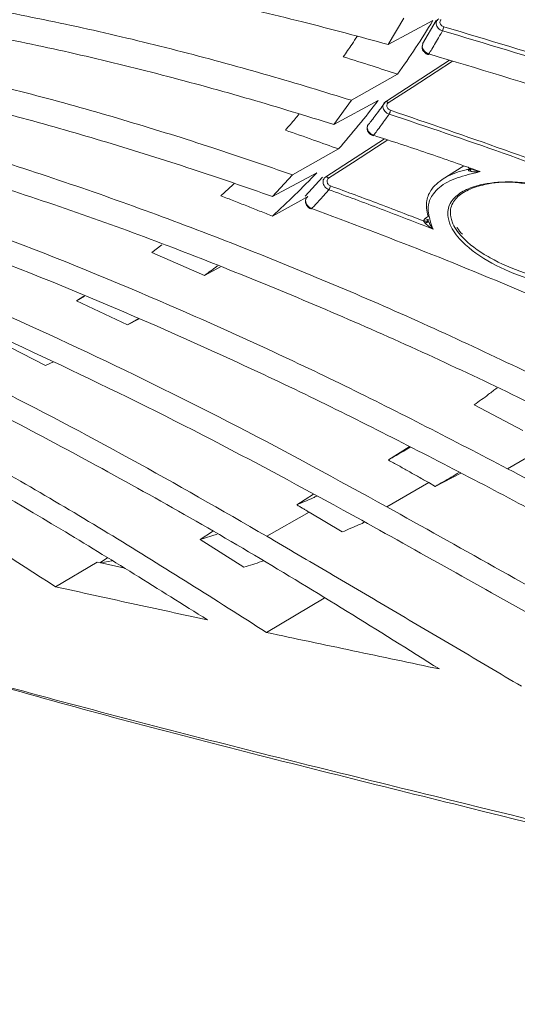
# Model space of a CAD drawing. Header units: millimetres. Extents: x 0 to 1118, y 0 to 864.
# Tile 265 of 313: x 817.49 to 825.54, y 552.34 to 568.26. Entities that reach past the tile are written whole.
import ezdxf

# ---------------------------------------------------------------- set-up
doc = ezdxf.new("R2010")
doc.units = ezdxf.units.MM

msp = doc.modelspace()

# ---------------------------------------------------------------- linework, layer by layer
at = {"color": 7, "linetype": 'Continuous', "lineweight": 15}
for p, q in [((823.706, 568.282), (823.454, 567.855)), ((824.177, 568.24), (823.454, 567.855)), ((824.232, 568.243), (824.011, 567.866)), ((824.443, 567.599), (823.411, 566.929)), ((822.859, 566.952), (823.606, 567.375)), ((822.859, 566.952), (822.572, 566.563)), ((823.291, 566.948), (822.572, 566.563)), ((823.151, 566.579), (823.132, 566.56)), ((823.395, 566.329), (822.442, 565.713)), ((821.903, 565.747), (822.649, 566.165)), ((824.676, 565.893), (824.328, 565.671)), ((822.299, 565.782), (821.584, 565.397)), ((821.903, 565.747), (821.584, 565.397)), ((822.438, 565.71), (822.442, 565.713)), ((822.393, 565.712), (822.113, 565.4)), ((822.442, 565.713), (822.42, 565.691)), ((822.155, 565.399), (822.141, 565.386)), ((819.628, 564.493), (819.793, 564.615)), ((820.484, 564.122), (819.628, 564.493)), ((820.484, 564.122), (820.743, 564.258)), ((818.413, 563.711), (818.532, 563.786)), ((818.413, 563.711), (818.538, 563.783)), ((819.238, 563.321), (818.413, 563.711)), ((819.238, 563.321), (819.414, 563.423)), ((819.238, 563.321), (819.424, 563.418)), ((817.911, 562.667), (817.118, 563.072)), ((817.911, 562.667), (818.038, 562.723)), ((825.63, 561.615), (824.845, 562.027)), ((823.456, 561.137), (823.792, 561.351)), ((824.216, 560.711), (824.628, 560.926)), ((824.216, 560.711), (824.109, 560.771)), ((821.975, 560.412), (822.245, 560.582)), ((822.711, 559.974), (822.173, 560.294)), ((820.411, 559.854), (820.611, 559.98)), ((820.411, 559.854), (820.685, 559.938)), ((821.118, 559.407), (820.411, 559.854)), ((818.91, 559.553), (818.788, 559.477)), ((818.804, 559.474), (818.983, 559.508)), ((818.745, 559.487), (818.073, 559.088)), ((818.804, 559.474), (818.745, 559.487)), ((819.171, 559.392), (818.804, 559.474)), ((822.418, 558.904), (821.486, 558.349))]:
    msp.add_line(p, q, dxfattribs=at)
at = {"color": 9, "linetype": 'Continuous', "lineweight": 0}
for p, q in [((824.766, 565.842), (824.785, 565.855)), ((824.056, 565.046), (824.103, 565.079)), ((826.543, 561.666), (825.386, 560.996)), ((824.109, 560.771), (823.43, 560.381)), ((822.173, 560.294), (821.49, 559.904))]:
    msp.add_line(p, q, dxfattribs=at)
at = {"color": 7, "linetype": 'Continuous', "lineweight": 15, "flags": 128}
for points in [[(824.112, 567.701), (824.109, 567.697), (824.106, 567.694), (824.104, 567.692), (824.103, 567.692)], [(823.218, 566.387), (823.214, 566.383), (823.211, 566.38), (823.209, 566.379), (823.208, 566.38)], [(824.775, 565.845), (824.774, 565.844), (824.766, 565.842)], [(821.581, 565.079), (822.041, 565.333), (822.154, 565.396)], [(822.215, 565.201), (822.212, 565.197), (822.208, 565.195), (822.206, 565.195), (822.205, 565.195)]]:
    msp.add_lwpolyline(points, dxfattribs=at)
at = {"color": 9, "linetype": 'Continuous', "lineweight": 0, "flags": 128}
for points in [[(824.493, 567.584), (824.227, 567.411), (823.841, 567.161), (823.455, 566.911)], [(823.411, 566.929), (823.415, 566.931), (823.421, 566.932), (823.427, 566.931), (823.434, 566.928), (823.442, 566.924), (823.449, 566.918), (823.455, 566.911)], [(823.448, 566.311), (823.263, 566.192), (822.876, 565.941), (822.488, 565.691)], [(822.442, 565.713), (822.443, 565.713), (822.448, 565.715), (822.454, 565.715), (822.461, 565.714), (822.468, 565.71), (822.475, 565.705), (822.482, 565.699), (822.488, 565.691)], [(824.104, 565.025), (824.101, 565.024), (824.093, 565.022), (824.084, 565.024), (824.074, 565.029), (824.065, 565.036), (824.056, 565.046)]]:
    msp.add_lwpolyline(points, dxfattribs=at)
at = {"color": 9, "linetype": 'Continuous', "lineweight": 0}
for centre, radius, start, end in [((824.13, 568.174), 0.225, 334.0715, 351.2651), ((823.31, 566.821), 0.184, 329.4053, 350.392), ((822.37, 565.596), 0.154, 324.5191, 349.486)]:
    msp.add_arc(centre, radius, start, end, dxfattribs=at)
for points, knots in [([(835.012, 566.311), (834.152, 566.642), (832.431, 567.304), (829.909, 568.163), (827.46, 568.922), (825.875, 569.335), (825.082, 569.542)], [0, 0, 0, 0, 0.263754, 0.527499, 0.763515, 1, 1, 1, 1]), ([(825.099, 569.607), (825.892, 569.4), (827.478, 568.987), (829.93, 568.228), (832.453, 567.365), (834.179, 566.712), (835.037, 566.374), (835.037, 566.374)], [0, 0, 0, 0, 0.236261, 0.472542, 0.736275, 0.999999, 1, 1, 1, 1]), ([(824.333, 568.075), (824.32, 568.08), (824.294, 568.09), (824.261, 568.117), (824.237, 568.15), (824.227, 568.186), (824.228, 568.216), (824.237, 568.231), (824.24, 568.236)], [0, 0, 0, 0, 0.1796569, 0.3592815, 0.5389075, 0.7188754, 0.899357, 1, 1, 1, 1]), ([(824.313, 568.255), (824.309, 568.252), (824.3, 568.245), (824.291, 568.228), (824.289, 568.207), (824.296, 568.185), (824.31, 568.165), (824.329, 568.148), (824.345, 568.142), (824.353, 568.14)], [0, 0, 0, 0, 0.106875, 0.25664, 0.405995, 0.554834, 0.703279, 0.851637, 1, 1, 1, 1]), ([(824.353, 568.14), (825.053, 567.931), (826.454, 567.513), (828.627, 566.769), (830.87, 565.931), (832.41, 565.303), (833.176, 564.979), (833.176, 564.979)], [0, 0, 0, 0, 0.235333, 0.470679, 0.735343, 0.999998, 1, 1, 1, 1]), ([(824.333, 568.075), (824.317, 568.047), (824.279, 567.983), (824.221, 567.884), (824.164, 567.787), (824.127, 567.727), (824.112, 567.701)], [0, 0, 0, 0, 0.221218, 0.512753, 0.793633, 1, 1, 1, 1]), ([(833.149, 564.917), (832.381, 565.235), (830.846, 565.871), (828.604, 566.705), (826.433, 567.45), (825.033, 567.867), (824.333, 568.075)], [0, 0, 0, 0, 0.264683, 0.529356, 0.7645, 1, 1, 1, 1]), ([(824.016, 567.861), (824.012, 567.852), (824.003, 567.834), (824.006, 567.8), (824.021, 567.766), (824.048, 567.735), (824.08, 567.713), (824.102, 567.705), (824.112, 567.701)], [0, 0, 0, 0, 0.164593, 0.342007, 0.519529, 0.697172, 0.8749, 1, 1, 1, 1]), ([(823.468, 566.728), (823.456, 566.733), (823.43, 566.744), (823.398, 566.773), (823.376, 566.808), (823.367, 566.845), (823.369, 566.878), (823.379, 566.895), (823.384, 566.902)], [0, 0, 0, 0, 0.173248, 0.346467, 0.519678, 0.693228, 0.867303, 1, 1, 1, 1]), ([(823.455, 566.911), (823.451, 566.908), (823.442, 566.9), (823.433, 566.883), (823.431, 566.862), (823.436, 566.839), (823.449, 566.818), (823.468, 566.8), (823.484, 566.794), (823.491, 566.791)], [0, 0, 0, 0, 0.105735, 0.255748, 0.405315, 0.554335, 0.702943, 0.85147, 1, 1, 1, 1]), ([(823.468, 566.728), (823.45, 566.702), (823.408, 566.643), (823.342, 566.553), (823.276, 566.465), (823.235, 566.41), (823.218, 566.387)], [0, 0, 0, 0, 0.221699, 0.513546, 0.79412, 1, 1, 1, 1]), ([(831.243, 563.691), (830.563, 563.992), (829.204, 564.594), (827.224, 565.391), (825.313, 566.11), (824.084, 566.522), (823.468, 566.728)], [0, 0, 0, 0, 0.26548, 0.530952, 0.765344, 1, 1, 1, 1]), ([(823.491, 566.791), (824.72, 566.368), (826.645, 565.706), (829.23, 564.651), (830.594, 564.058), (831.272, 563.752), (831.272, 563.752)], [0, 0, 0, 0, 0.469042, 0.734523, 0.999998, 1, 1, 1, 1]), ([(823.132, 566.56), (823.13, 566.559), (823.121, 566.55), (823.115, 566.526), (823.115, 566.491), (823.13, 566.455), (823.156, 566.423), (823.187, 566.399), (823.209, 566.391), (823.218, 566.387)], [0, 0, 0, 0, 0.026683, 0.197456, 0.368245, 0.539126, 0.710126, 0.881218, 1, 1, 1, 1]), ([(824.743, 565.878), (824.743, 565.878), (824.743, 565.876), (824.745, 565.872), (824.749, 565.867), (824.759, 565.859), (824.769, 565.853), (824.775, 565.85)], [0, 0, 0, 0, 0.07093, 0.140727, 0.283583, 0.568367, 1, 1, 1, 1]), ([(824.751, 565.823), (824.751, 565.826), (824.752, 565.829), (824.755, 565.834), (824.76, 565.838), (824.764, 565.841), (824.766, 565.842)], [0, 0, 0, 0, 0.313775, 0.472907, 0.73103, 1, 1, 1, 1]), ([(824.781, 565.805), (824.775, 565.806), (824.766, 565.809), (824.756, 565.813), (824.752, 565.818), (824.751, 565.821), (824.751, 565.822), (824.751, 565.823)], [0, 0, 0, 0, 0.431496, 0.716267, 0.859192, 0.929032, 1, 1, 1, 1]), ([(824.943, 565.799), (824.943, 565.799), (824.931, 565.798), (824.896, 565.796), (824.842, 565.796), (824.8, 565.8), (824.782, 565.804), (824.781, 565.805)], [0, 0, 0, 0, 0.005521, 0.223028, 0.630651, 0.983501, 1, 1, 1, 1]), ([(822.495, 565.507), (822.482, 565.513), (822.457, 565.524), (822.427, 565.554), (822.406, 565.59), (822.397, 565.629), (822.401, 565.665), (822.413, 565.684), (822.419, 565.693)], [0, 0, 0, 0, 0.167983, 0.335941, 0.503882, 0.672155, 0.840956, 1, 1, 1, 1]), ([(822.488, 565.691), (822.485, 565.688), (822.475, 565.681), (822.466, 565.664), (822.463, 565.642), (822.468, 565.618), (822.48, 565.597), (822.498, 565.578), (822.513, 565.571), (822.521, 565.568)], [0, 0, 0, 0, 0.1043722, 0.2546543, 0.4044621, 0.5536984, 0.7025149, 0.8512557, 1, 1, 1, 1]), ([(822.521, 565.568), (822.653, 565.519), (822.918, 565.423), (823.314, 565.274), (823.685, 565.133), (823.923, 565.04), (824.03, 564.999)], [0, 0, 0, 0, 0.262342, 0.524699, 0.787099, 1, 1, 1, 1]), ([(822.495, 565.507), (822.474, 565.484), (822.427, 565.431), (822.353, 565.349), (822.281, 565.271), (822.235, 565.222), (822.215, 565.201)], [0, 0, 0, 0, 0.222039, 0.514113, 0.794465, 1, 1, 1, 1]), ([(824.179, 564.869), (824.039, 564.924), (823.759, 565.033), (823.338, 565.194), (822.917, 565.352), (822.636, 565.455), (822.495, 565.507)], [0, 0, 0, 0, 0.2499625, 0.4999396, 0.7499619, 1, 1, 1, 1]), ([(822.141, 565.386), (822.137, 565.383), (822.126, 565.373), (822.117, 565.346), (822.118, 565.31), (822.131, 565.272), (822.156, 565.239), (822.186, 565.214), (822.207, 565.205), (822.215, 565.201)], [0, 0, 0, 0, 0.066337, 0.230481, 0.394631, 0.558865, 0.723215, 0.887661, 1, 1, 1, 1]), ([(824.03, 564.999), (824.031, 565.003), (824.031, 565.011), (824.035, 565.022), (824.041, 565.032), (824.048, 565.04), (824.053, 565.044), (824.056, 565.046)], [0, 0, 0, 0, 0.206017, 0.418053, 0.624099, 0.83608, 1, 1, 1, 1]), ([(824.05, 564.967), (824.046, 564.971), (824.04, 564.978), (824.034, 564.987), (824.031, 564.994), (824.03, 564.997), (824.03, 564.999)], [0, 0, 0, 0, 0.463404, 0.735217, 0.868222, 1, 1, 1, 1]), ([(824.179, 564.869), (824.179, 564.869), (824.165, 564.877), (824.129, 564.901), (824.085, 564.932), (824.057, 564.96), (824.05, 564.967)], [0, 0, 0, 0, 0.005446, 0.307776, 0.821533, 1, 1, 1, 1]), ([(824.108, 564.987), (824.112, 564.979), (824.127, 564.947), (824.151, 564.908), (824.171, 564.879), (824.179, 564.869), (824.179, 564.869)], [0, 0, 0, 0, 0.178549, 0.69229, 0.994572, 1, 1, 1, 1]), ([(806.11, 561.336), (806.377, 561.213), (807.221, 560.825), (808.709, 560.228), (810.568, 559.536), (812.484, 558.889), (815.093, 558.077), (818.407, 557.153), (821.759, 556.301), (826.442, 555.151), (831.137, 554.027), (836.445, 552.667), (840.378, 551.595), (844.252, 550.457), (848.051, 549.242), (851.755, 547.938), (855.346, 546.533), (858.228, 545.256), (860.464, 544.16), (861.545, 543.571), (862.086, 543.275)], [0, 0, 0, 0, 0.015879, 0.050062, 0.084129, 0.118667, 0.153247, 0.222024, 0.289796, 0.323636, 0.458775, 0.526218, 0.593693, 0.661061, 0.72837, 0.795789, 0.862992, 0.930411, 0.965177, 1, 1, 1, 1])]:
    msp.add_open_spline(points, degree=3, knots=knots, dxfattribs=at)
at = {"color": 7, "linetype": 'Continuous', "lineweight": 15}
for points, knots in [([(823.454, 567.855), (822.991, 567.979), (822.039, 568.235), (820.603, 568.569), (819.148, 568.87), (818.185, 569.028), (817.703, 569.107)], [0, 0, 0, 0, 0.242102, 0.498091, 0.748863, 1, 1, 1, 1]), ([(834.826, 565.912), (834.826, 565.912), (834.058, 566.214), (832.514, 566.799), (830.084, 567.643), (827.542, 568.445), (825.769, 568.91), (824.883, 569.142)], [0, 0, 0, 0, 0.000001, 0.235845, 0.471992, 0.735986, 1, 1, 1, 1]), ([(824.892, 569.137), (825.778, 568.904), (827.549, 568.44), (830.088, 567.638), (832.516, 566.799), (834.057, 566.206), (834.828, 565.909)], [0, 0, 0, 0, 0.263981, 0.527969, 0.763825, 1, 1, 1, 1]), ([(817.246, 568.384), (817.726, 568.287), (818.684, 568.094), (820.113, 567.744), (821.505, 567.367), (822.416, 567.088), (822.859, 566.952)], [0, 0, 0, 0, 0.255622, 0.511236, 0.762451, 1, 1, 1, 1]), ([(824.271, 568.271), (824.271, 568.271), (824.259, 568.266), (824.246, 568.253), (824.241, 568.239), (824.24, 568.236)], [0, 0, 0, 0, 0.013699, 0.814869, 1, 1, 1, 1]), ([(823.606, 567.375), (823.704, 567.516), (823.9, 567.797), (824.085, 568.092), (824.177, 568.24)], [0, 0, 0, 0, 0.499869, 1, 1, 1, 1]), ([(824.24, 568.236), (824.242, 568.241), (824.245, 568.249), (824.252, 568.254), (824.255, 568.256)], [0, 0, 0, 0, 0.573378, 1, 1, 1, 1]), ([(822.572, 566.563), (822.123, 566.7), (821.201, 566.984), (819.806, 567.364), (818.389, 567.714), (817.449, 567.908), (816.978, 568.005)], [0, 0, 0, 0, 0.241527, 0.496988, 0.748344, 1, 1, 1, 1]), ([(822.726, 567.654), (822.774, 567.722), (822.851, 567.831), (822.925, 567.943), (822.954, 567.986)], [0, 0, 0, 0, 0.620914, 1, 1, 1, 1]), ([(824.016, 567.861), (824.016, 567.861), (824.007, 567.851), (824.001, 567.825), (824.003, 567.787), (824.019, 567.75), (824.049, 567.718), (824.079, 567.697), (824.099, 567.694), (824.103, 567.694)], [0, 0, 0, 0, 0.005661, 0.186651, 0.358794, 0.538565, 0.734942, 0.944749, 1, 1, 1, 1]), ([(823.606, 567.375), (823.468, 567.419), (823.175, 567.514), (822.882, 567.606), (822.726, 567.654)], [0, 0, 0, 0, 0.4688705, 1, 1, 1, 1]), ([(824.112, 567.701), (824.899, 567.466), (826.474, 566.994), (828.728, 566.207), (830.883, 565.394), (832.249, 564.829), (832.932, 564.545)], [0, 0, 0, 0, 0.26461, 0.529231, 0.764489, 1, 1, 1, 1]), ([(816.463, 567.353), (816.928, 567.24), (817.857, 567.013), (819.241, 566.618), (820.591, 566.199), (821.474, 565.895), (821.903, 565.747)], [0, 0, 0, 0, 0.25513, 0.510256, 0.762003, 1, 1, 1, 1]), ([(821.584, 565.397), (821.151, 565.547), (820.259, 565.855), (818.909, 566.277), (817.535, 566.673), (816.621, 566.901), (816.164, 567.015)], [0, 0, 0, 0, 0.240998, 0.496003, 0.747882, 1, 1, 1, 1]), ([(822.649, 566.165), (822.759, 566.292), (822.978, 566.546), (823.187, 566.814), (823.291, 566.948)], [0, 0, 0, 0, 0.499867, 1, 1, 1, 1]), ([(823.151, 566.579), (823.169, 566.602), (823.21, 566.657), (823.277, 566.746), (823.344, 566.839), (823.388, 566.899), (823.406, 566.924)], [0, 0, 0, 0, 0.202552, 0.483358, 0.780809, 1, 1, 1, 1]), ([(823.411, 566.929), (823.4, 566.922), (823.388, 566.914), (823.383, 566.902), (823.383, 566.902)], [0, 0, 0, 0, 0.979237, 1, 1, 1, 1]), ([(823.384, 566.902), (823.385, 566.904), (823.39, 566.914), (823.399, 566.92), (823.406, 566.924)], [0, 0, 0, 0, 0.2538071, 1, 1, 1, 1]), ([(821.791, 566.47), (821.844, 566.531), (821.919, 566.617), (821.993, 566.705), (822.014, 566.731)], [0, 0, 0, 0, 0.710794, 1, 1, 1, 1]), ([(823.132, 566.559), (823.13, 566.557), (823.118, 566.546), (823.111, 566.517), (823.112, 566.478), (823.127, 566.44), (823.157, 566.406), (823.187, 566.385), (823.205, 566.381), (823.208, 566.381)], [0, 0, 0, 0, 0.044658, 0.217615, 0.386066, 0.563853, 0.756346, 0.960326, 1, 1, 1, 1]), ([(815.593, 566.44), (816.093, 566.295), (817.094, 566.005), (819.088, 565.345), (821.554, 564.417), (824.476, 563.164), (826.388, 562.225), (827.345, 561.755)], [0, 0, 0, 0, 0.125655, 0.251443, 0.502825, 0.751124, 1, 1, 1, 1]), ([(822.649, 566.165), (822.515, 566.213), (822.229, 566.317), (821.943, 566.417), (821.791, 566.47)], [0, 0, 0, 0, 0.468966, 1, 1, 1, 1]), ([(823.218, 566.387), (823.362, 566.34), (823.65, 566.246), (824.082, 566.1), (824.513, 565.951), (824.8, 565.85), (824.943, 565.799)], [0, 0, 0, 0, 0.249957, 0.499932, 0.749958, 1, 1, 1, 1]), ([(826.997, 561.449), (826.032, 561.922), (824.101, 562.867), (821.173, 564.118), (818.228, 565.241), (816.253, 565.843), (815.264, 566.144)], [0, 0, 0, 0, 0.251295, 0.502603, 0.750903, 1, 1, 1, 1]), ([(821.581, 565.079), (821.703, 565.192), (821.948, 565.419), (822.182, 565.661), (822.299, 565.782)], [0, 0, 0, 0, 0.499866, 1, 1, 1, 1]), ([(824.099, 565.081), (824.099, 565.081), (824.072, 565.166), (824.057, 565.32), (824.154, 565.542), (824.372, 565.72), (824.596, 565.801), (824.713, 565.829), (824.713, 565.829)], [0, 0, 0, 0, 0.000009, 0.258632, 0.469513, 0.744477, 0.999991, 1, 1, 1, 1]), ([(824.943, 565.799), (824.877, 565.783), (824.689, 565.739), (824.394, 565.643), (824.179, 565.463), (824.08, 565.243), (824.116, 565.044), (824.163, 564.913), (824.179, 564.869)], [0, 0, 0, 0, 0.111259, 0.317556, 0.524833, 0.683727, 0.893826, 1, 1, 1, 1]), ([(824.713, 565.829), (824.713, 565.829), (824.72, 565.831), (824.738, 565.835), (824.756, 565.84), (824.766, 565.842)], [0, 0, 0, 0, 0.000239, 0.440376, 1, 1, 1, 1]), ([(824.774, 565.846), (824.774, 565.844), (824.774, 565.839), (824.769, 565.833), (824.761, 565.827), (824.754, 565.824), (824.751, 565.823)], [0, 0, 0, 0, 0.166766, 0.47191, 0.751555, 1, 1, 1, 1]), ([(824.775, 565.85), (824.776, 565.85), (824.795, 565.84), (824.838, 565.825), (824.893, 565.81), (824.93, 565.802), (824.943, 565.799), (824.943, 565.799)], [0, 0, 0, 0, 0.016488, 0.369252, 0.772313, 0.994461, 1, 1, 1, 1]), ([(824.781, 565.805), (824.782, 565.807), (824.785, 565.813), (824.788, 565.822), (824.789, 565.831), (824.789, 565.838), (824.787, 565.844), (824.784, 565.848), (824.78, 565.85), (824.776, 565.85), (824.775, 565.85)], [0, 0, 0, 0, 0.115279, 0.238504, 0.36766, 0.5, 0.63234, 0.761496, 0.884721, 1, 1, 1, 1]), ([(824.775, 565.841), (824.775, 565.842), (824.775, 565.846), (824.775, 565.844), (824.776, 565.845), (824.777, 565.846)], [0, 0, 0, 0, 0.232576, 0.476942, 1, 1, 1, 1]), ([(814.64, 565.647), (815.554, 565.333), (817.382, 564.707), (820.085, 563.585), (822.758, 562.359), (824.509, 561.451), (825.386, 560.996)], [0, 0, 0, 0, 0.2510582, 0.5021026, 0.750826, 1, 1, 1, 1]), ([(820.748, 565.407), (820.806, 565.46), (820.878, 565.526), (820.949, 565.594), (820.963, 565.608)], [0, 0, 0, 0, 0.7948364, 1, 1, 1, 1]), ([(822.419, 565.693), (822.42, 565.693), (822.424, 565.701), (822.431, 565.705), (822.438, 565.71)], [0, 0, 0, 0, 0.080173, 1, 1, 1, 1]), ([(824.423, 565.056), (824.42, 565.099), (824.412, 565.214), (824.504, 565.379), (824.713, 565.52), (825.033, 565.618), (825.506, 565.65), (826.099, 565.565), (826.714, 565.348), (827.19, 565.044), (827.409, 564.783), (827.508, 564.581), (827.544, 564.399), (827.465, 564.188), (827.27, 564.032), (826.986, 563.937), (826.613, 563.904), (826.145, 563.949), (825.598, 564.092), (825.036, 564.346), (824.626, 564.658), (824.455, 564.911), (824.429, 565.027), (824.423, 565.056)], [0, 0, 0, 0, 0.023853, 0.063697, 0.099868, 0.137685, 0.192865, 0.262497, 0.332891, 0.40871, 0.461039, 0.472895, 0.513861, 0.554976, 0.593697, 0.632822, 0.6764, 0.727768, 0.789391, 0.861075, 0.936504, 0.984057, 1, 1, 1, 1]), ([(825.719, 565.596), (825.639, 565.609), (825.398, 565.647), (825.056, 565.609), (824.743, 565.515), (824.541, 565.378), (824.453, 565.219), (824.461, 565.11), (824.465, 565.069)], [0, 0, 0, 0, 0.125944, 0.377589, 0.549117, 0.712482, 0.892183, 1, 1, 1, 1]), ([(825.008, 560.733), (824.127, 561.189), (822.364, 562.101), (819.69, 563.328), (816.997, 564.449), (815.188, 565.079), (814.282, 565.395)], [0, 0, 0, 0, 0.250915, 0.501839, 0.750638, 1, 1, 1, 1]), ([(821.581, 565.079), (821.512, 565.107), (821.373, 565.162), (821.165, 565.245), (820.957, 565.326), (820.818, 565.38), (820.748, 565.407)], [0, 0, 0, 0, 0.249991, 0.499985, 0.749991, 1, 1, 1, 1]), ([(822.131, 565.375), (822.13, 565.374), (822.12, 565.363), (822.113, 565.336), (822.113, 565.297), (822.128, 565.256), (822.158, 565.221), (822.186, 565.2), (822.203, 565.196), (822.205, 565.196)], [0, 0, 0, 0, 0.0204208, 0.1976108, 0.373969, 0.5614906, 0.7629973, 0.9747594, 1, 1, 1, 1]), ([(822.215, 565.201), (822.827, 564.973), (824.05, 564.516), (825.795, 563.793), (827.456, 563.065), (828.506, 562.571), (829.031, 562.324)], [0, 0, 0, 0, 0.266382, 0.532774, 0.766315, 1, 1, 1, 1]), ([(813.609, 564.979), (814.443, 564.655), (816.112, 564.008), (818.582, 562.895), (821.025, 561.695), (822.628, 560.82), (823.43, 560.381)], [0, 0, 0, 0, 0.2507285, 0.5014517, 0.7505556, 1, 1, 1, 1]), ([(824.098, 565.022), (824.099, 565.021), (824.1, 565.017), (824.098, 565.011), (824.092, 565.005), (824.082, 565), (824.069, 564.997), (824.055, 564.996), (824.042, 564.996), (824.034, 564.998), (824.03, 564.999)], [0, 0, 0, 0, 0.1085246, 0.2300269, 0.362035, 0.5, 0.637965, 0.7699731, 0.8914754, 1, 1, 1, 1]), ([(824.05, 564.967), (824.053, 564.968), (824.059, 564.971), (824.069, 564.975), (824.079, 564.979), (824.088, 564.983), (824.096, 564.985), (824.102, 564.987), (824.106, 564.987), (824.108, 564.987), (824.108, 564.987)], [0, 0, 0, 0, 0.114971, 0.238126, 0.367414, 0.5, 0.632586, 0.761874, 0.885029, 1, 1, 1, 1]), ([(824.098, 565.022), (824.098, 565.021), (824.099, 565.017), (824.1, 565.011), (824.103, 565), (824.106, 564.992), (824.108, 564.987)], [0, 0, 0, 0, 0.131843, 0.2649, 0.536716, 1, 1, 1, 1]), ([(824.465, 565.069), (824.472, 565.041), (824.499, 564.931), (824.663, 564.698), (824.915, 564.511), (825.258, 564.317), (825.624, 564.159), (826.157, 564.027), (826.616, 563.987), (826.972, 564.025), (827.194, 564.082), (827.262, 564.14), (827.272, 564.148)], [0, 0, 0, 0, 0.038362, 0.153226, 0.324997, 0.336641, 0.511208, 0.661118, 0.785672, 0.890864, 0.984866, 1, 1, 1, 1]), ([(823.026, 560.163), (822.221, 560.602), (820.612, 561.48), (818.169, 562.679), (815.708, 563.794), (814.053, 564.446), (813.225, 564.772)], [0, 0, 0, 0, 0.250623, 0.501251, 0.750433, 1, 1, 1, 1]), ([(824.653, 564.786), (824.623, 564.819), (824.588, 564.857), (824.57, 564.895), (824.567, 564.9)], [0, 0, 0, 0, 0.876788, 1, 1, 1, 1]), ([(812.505, 564.439), (813.267, 564.108), (814.792, 563.447), (817.05, 562.344), (819.286, 561.172), (820.755, 560.327), (821.49, 559.904)], [0, 0, 0, 0, 0.250486, 0.500971, 0.750361, 1, 1, 1, 1]), ([(824.281, 557.759), (823.287, 558.382), (821.298, 559.626), (818.265, 561.323), (815.202, 562.898), (813.132, 563.818), (812.097, 564.278)], [0, 0, 0, 0, 0.2507374, 0.5014794, 0.7505075, 1, 1, 1, 1]), ([(820.484, 564.122), (820.551, 564.171), (820.621, 564.221), (820.689, 564.274), (820.693, 564.277)], [0, 0, 0, 0, 0.950225, 1, 1, 1, 1]), ([(811.334, 564.029), (812.198, 563.611), (813.927, 562.776), (816.481, 561.393), (819.005, 559.928), (820.659, 558.875), (821.486, 558.349)], [0, 0, 0, 0, 0.250464, 0.500929, 0.750336, 1, 1, 1, 1]), ([(820.529, 558.553), (819.74, 559.047), (818.164, 560.035), (815.766, 561.413), (813.348, 562.719), (811.718, 563.517), (810.902, 563.916)], [0, 0, 0, 0, 0.2503558, 0.500713, 0.7502461, 1, 1, 1, 1]), ([(810.1, 563.753), (810.776, 563.395), (812.126, 562.68), (814.129, 561.537), (816.114, 560.347), (817.42, 559.508), (818.073, 559.088)], [0, 0, 0, 0, 0.250219, 0.500441, 0.750155, 1, 1, 1, 1]), ([(824.845, 562.027), (824.923, 562.084), (825.047, 562.174), (825.169, 562.268), (825.214, 562.303)], [0, 0, 0, 0, 0.628067, 1, 1, 1, 1]), ([(823.456, 561.137), (823.539, 561.185), (823.657, 561.252), (823.773, 561.322), (823.807, 561.343)], [0, 0, 0, 0, 0.706987, 1, 1, 1, 1]), ([(824.109, 560.771), (824.054, 560.802), (823.946, 560.863), (823.782, 560.955), (823.619, 561.047), (823.51, 561.107), (823.456, 561.137)], [0, 0, 0, 0, 0.249997, 0.499995, 0.749997, 1, 1, 1, 1]), ([(824.216, 560.711), (824.302, 560.759), (824.432, 560.833), (824.561, 560.911), (824.605, 560.938)], [0, 0, 0, 0, 0.656517, 1, 1, 1, 1]), ([(825.386, 560.996), (825.858, 560.745), (826.803, 560.243), (828.237, 559.479), (829.685, 558.709), (831.599, 557.695), (833.997, 556.433), (835.927, 555.441), (836.895, 554.944)], [0, 0, 0, 0, 0.126911, 0.253985, 0.380897, 0.507989, 0.753244, 1, 1, 1, 1]), ([(825.008, 560.733), (825.427, 560.511), (826.264, 560.067), (827.533, 559.392), (828.812, 558.712), (830.504, 557.813), (832.624, 556.691), (834.332, 555.803), (835.187, 555.357)], [0, 0, 0, 0, 0.1267357, 0.2535946, 0.3803315, 0.5072022, 0.7530432, 1, 1, 1, 1]), ([(821.975, 560.412), (822.063, 560.449), (822.172, 560.495), (822.278, 560.544), (822.298, 560.553)], [0, 0, 0, 0, 0.815691, 1, 1, 1, 1]), ([(822.173, 560.294), (822.157, 560.304), (822.123, 560.324), (822.074, 560.353), (822.024, 560.383), (821.991, 560.402), (821.975, 560.412)], [0, 0, 0, 0, 0.25, 0.5, 0.75, 1, 1, 1, 1]), ([(823.43, 560.381), (824.009, 560.058), (825.167, 559.41), (826.927, 558.423), (828.699, 557.429), (829.893, 556.764), (830.49, 556.431)], [0, 0, 0, 0, 0.251806, 0.503615, 0.751541, 1, 1, 1, 1]), ([(823.026, 560.163), (823.533, 559.88), (824.547, 559.315), (826.083, 558.454), (827.628, 557.588), (828.665, 557.007), (829.185, 556.717)], [0, 0, 0, 0, 0.251875, 0.503751, 0.751683, 1, 1, 1, 1]), ([(822.711, 559.974), (822.802, 560.013), (822.925, 560.065), (823.046, 560.12), (823.077, 560.135)], [0, 0, 0, 0, 0.739582, 1, 1, 1, 1]), ([(821.49, 559.904), (821.828, 559.705), (822.505, 559.308), (823.532, 558.704), (824.565, 558.095), (825.26, 557.685), (825.608, 557.48)], [0, 0, 0, 0, 0.250846, 0.501692, 0.750759, 1, 1, 1, 1]), ([(821.118, 559.407), (821.214, 559.435), (821.321, 559.467), (821.428, 559.502), (821.439, 559.506)], [0, 0, 0, 0, 0.889911, 1, 1, 1, 1]), ([(818.073, 559.088), (818.277, 559.043), (818.686, 558.952), (819.299, 558.818), (819.913, 558.685), (820.324, 558.597), (820.529, 558.553)], [0, 0, 0, 0, 0.250014, 0.500028, 0.750013, 1, 1, 1, 1]), ([(862.19, 543.047), (862.19, 543.047), (861.657, 543.349), (860.565, 543.942), (858.336, 545.053), (855.447, 546.345), (851.856, 547.768), (848.143, 549.089), (844.34, 550.32), (840.461, 551.472), (836.524, 552.558), (831.215, 553.936), (826.517, 555.076), (821.836, 556.242), (818.481, 557.096), (815.857, 557.858), (814.536, 558.242)], [0, 0, 0, 0, 0, 0.041135, 0.082343, 0.161795, 0.24154, 0.321085, 0.400776, 0.480371, 0.560021, 0.639716, 0.799202, 0.839112, 0.918997, 1, 1, 1, 1]), ([(821.486, 558.349), (821.719, 558.299), (822.184, 558.201), (822.883, 558.053), (823.582, 557.906), (824.048, 557.808), (824.281, 557.759)], [0, 0, 0, 0, 0.250004, 0.500008, 0.750004, 1, 1, 1, 1])]:
    msp.add_open_spline(points, degree=3, knots=knots, dxfattribs=at)

doc.saveas('drawing.dxf')
